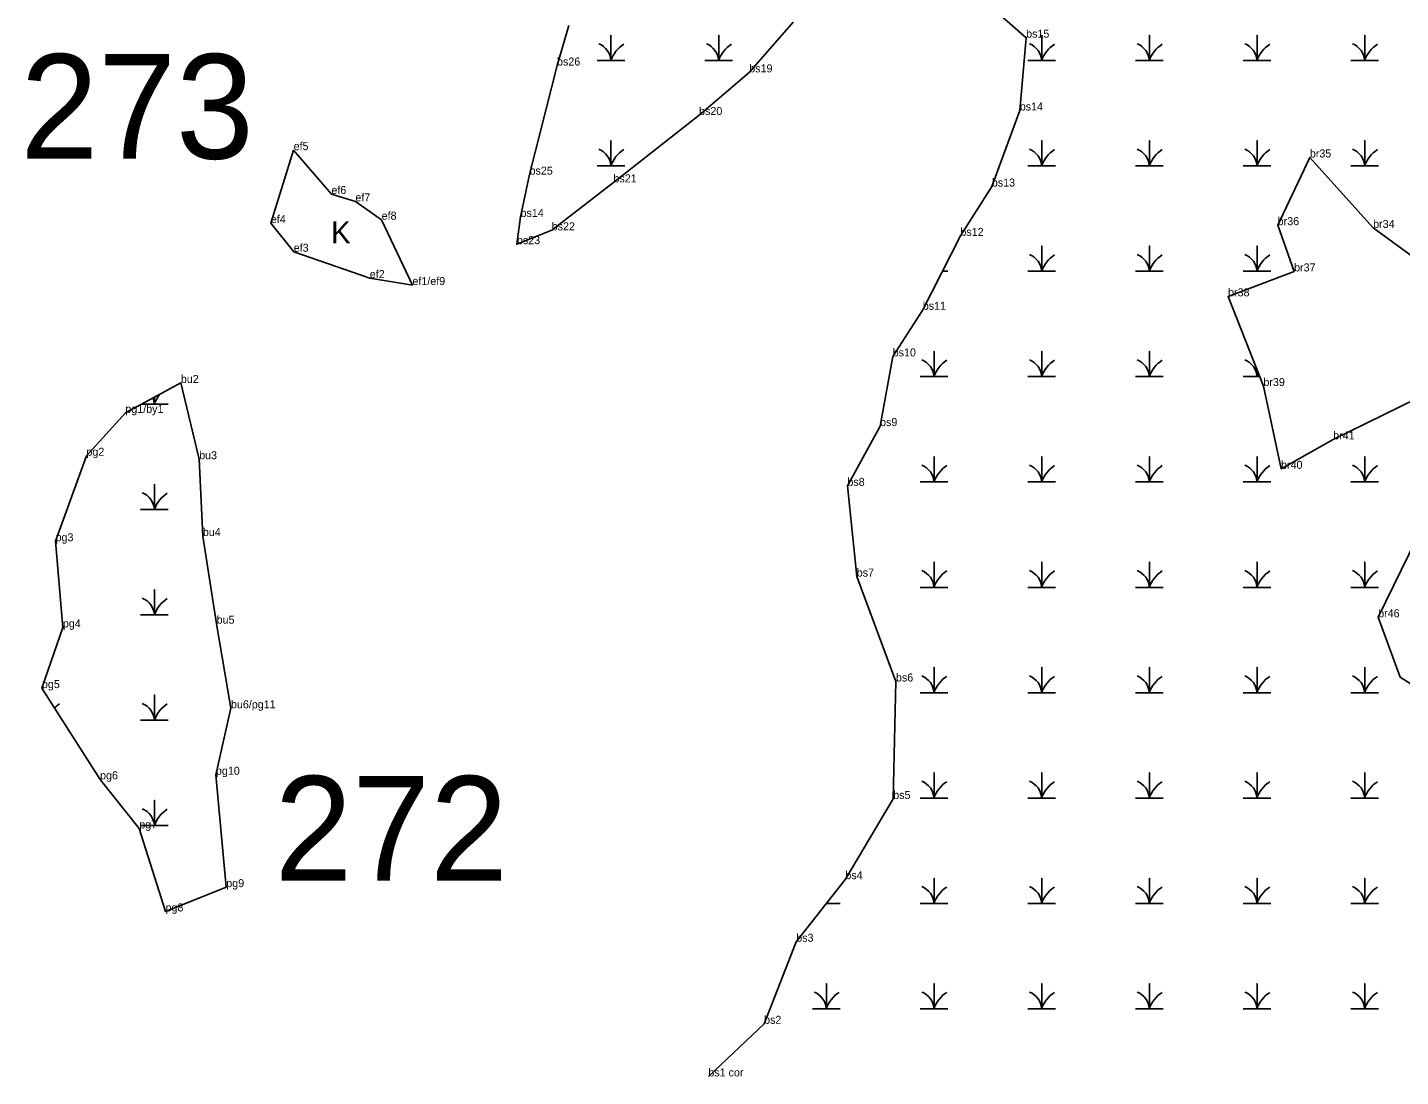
# Model space of a CAD drawing. Extents: x 2072529 to 2268796, y 436423 to 470397.
# Drawn here: x 2232270 to 2233128, y 437812 to 438467 of the extents above; entities that cross this region are included whole.
import ezdxf

# ---------------------------------------------------------------- set-up
doc = ezdxf.new("R2010")
doc.units = 0
for name, color, linetype in [('Default', 7, 'Continuous'), ('Exist Environmental Wetland Boundary', 7, 'Continuous'), ('Exist Environmental Wetland Boundary Cogo Comment', 7, 'Continuous'), ('Exist Environmental Wetland Boundary Cogo Point CELL', 7, 'Continuous'), ('Exist Hydro Swamp or Marsh', 7, 'Continuous')]:
    doc.layers.add(name, color=color, linetype=linetype)

msp = doc.modelspace()

# ---------------------------------------------------------------- linework, layer by layer
at = {"layer": 'Exist Environmental Wetland Boundary'}
for points in [[(2232822.89, 438523.73), (2232894.03, 438461.1), (2232890.09, 438415.64), (2232872.64, 438368.14), (2232852.98, 438337.31), (2232829.52, 438291.16), (2232810.71, 438262.06), (2232802.81, 438218.55), (2232782.42, 438181.19), (2232788.24, 438124.55), (2232812.74, 438059.04), (2232811.03, 437985.67), (2232781.14, 437935.58), (2232750.47, 437896.5), (2232730.38, 437845.27), (2232695.57, 437812.41)], [(2232608.37, 438468.67), (2232601.06, 438443.71), (2232583.9, 438375.57), (2232578.27, 438349.15), (2232576.01, 438332.15), (2232597.72, 438340.8), (2232636.28, 438370.74), (2232689.77, 438412.8), (2232721.11, 438439.44), (2232748.56, 438470.74)], [(2233157.54, 438308.25), (2233110.77, 438342.31), (2233071.24, 438386.3), (2233051.16, 438344), (2233061.4, 438315.12), (2233020.17, 438299.55), (2233042.25, 438243.55), (2233053.27, 438191.86), (2233085.81, 438210.21), (2233137.99, 438235.84)], [(2233147.41, 438167.71), (2233113.9, 438099.14), (2233127.67, 438061.76), (2233162.16, 438039.96)]]:
    msp.add_lwpolyline(points, dxfattribs=at)
for points in [[(2232510.73, 438306.62), (2232484.07, 438310.92), (2232436.59, 438327.42), (2232422.34, 438345.3), (2232436.55, 438390.85), (2232460.12, 438363.46), (2232475.1, 438358.87), (2232491.51, 438347.41)], [(2232331.44, 438226.79), (2232307.12, 438200.03), (2232287.87, 438146.61), (2232292.41, 438092.78), (2232279.35, 438054.92), (2232315.65, 437997.92), (2232340.17, 437967.26), (2232356.53, 437915.43), (2232394.48, 437930.6), (2232388.03, 438000.8), (2232397.4, 438042.28), (2232388.44, 438095.15), (2232379.86, 438149.9), (2232377.53, 438197.84), (2232366.11, 438245.5)]]:
    msp.add_lwpolyline(points, close=True, dxfattribs=at)
at = {"layer": 'Exist Environmental Wetland Boundary Cogo Point CELL'}
for p, q in [((2232894.03, 438461.1), (2232894.03, 438461.1)), ((2232601.06, 438443.71), (2232601.06, 438443.71)), ((2232721.11, 438439.44), (2232721.11, 438439.44)), ((2232890.09, 438415.64), (2232890.09, 438415.64)), ((2232689.77, 438412.8), (2232689.77, 438412.8)), ((2232436.55, 438390.85), (2232436.55, 438390.85)), ((2233071.24, 438386.3), (2233071.24, 438386.3)), ((2232583.9, 438375.57), (2232583.9, 438375.57)), ((2232636.28, 438370.74), (2232636.28, 438370.74)), ((2232872.64, 438368.14), (2232872.64, 438368.14)), ((2232460.12, 438363.46), (2232460.12, 438363.46)), ((2232475.1, 438358.87), (2232475.1, 438358.87)), ((2232491.51, 438347.41), (2232491.51, 438347.41)), ((2232578.27, 438349.15), (2232578.27, 438349.15)), ((2232422.34, 438345.3), (2232422.34, 438345.3)), ((2232597.72, 438340.8), (2232597.72, 438340.8)), ((2233051.16, 438344), (2233051.16, 438344)), ((2233110.77, 438342.31), (2233110.77, 438342.31)), ((2232576.01, 438332.15), (2232576.01, 438332.15)), ((2232852.98, 438337.31), (2232852.98, 438337.31)), ((2232436.59, 438327.42), (2232436.59, 438327.42)), ((2233061.4, 438315.12), (2233061.4, 438315.12)), ((2232484.07, 438310.92), (2232484.07, 438310.92)), ((2232510.73, 438306.62), (2232510.73, 438306.62)), ((2233020.17, 438299.55), (2233020.17, 438299.55)), ((2232829.52, 438291.16), (2232829.52, 438291.16)), ((2232810.71, 438262.06), (2232810.71, 438262.06)), ((2232366.11, 438245.5), (2232366.11, 438245.5)), ((2233042.25, 438243.55), (2233042.25, 438243.55)), ((2232331.44, 438226.79), (2232331.44, 438226.79)), ((2232802.81, 438218.55), (2232802.81, 438218.55)), ((2233085.81, 438210.21), (2233085.81, 438210.21)), ((2232307.12, 438200.03), (2232307.12, 438200.03)), ((2232377.53, 438197.84), (2232377.53, 438197.84)), ((2233053.27, 438191.86), (2233053.27, 438191.86)), ((2232782.42, 438181.19), (2232782.42, 438181.19)), ((2232379.86, 438149.9), (2232379.86, 438149.9)), ((2232287.87, 438146.61), (2232287.87, 438146.61)), ((2232788.24, 438124.55), (2232788.24, 438124.55)), ((2233113.9, 438099.14), (2233113.9, 438099.14)), ((2232292.41, 438092.78), (2232292.41, 438092.78)), ((2232388.44, 438095.15), (2232388.44, 438095.15)), ((2232812.74, 438059.04), (2232812.74, 438059.04)), ((2233127.67, 438061.76), (2233127.67, 438061.76)), ((2232279.35, 438054.92), (2232279.35, 438054.92)), ((2232397.4, 438042.28), (2232397.4, 438042.28)), ((2232315.65, 437997.92), (2232315.65, 437997.92)), ((2232388.03, 438000.8), (2232388.03, 438000.8)), ((2232811.03, 437985.67), (2232811.03, 437985.67)), ((2232340.17, 437967.26), (2232340.17, 437967.26)), ((2232781.14, 437935.58), (2232781.14, 437935.58)), ((2232394.48, 437930.6), (2232394.48, 437930.6)), ((2232356.53, 437915.43), (2232356.53, 437915.43)), ((2232750.47, 437896.5), (2232750.47, 437896.5)), ((2232730.38, 437845.27), (2232730.38, 437845.27)), ((2232695.57, 437812.41), (2232695.57, 437812.41))]:
    msp.add_line(p, q, dxfattribs=at)
at = {"layer": 'Exist Hydro Swamp or Marsh'}
for points in [[(2232626.16, 438446.83), (2232634.76, 438446.83), (2232634.76, 438462.61), (2232634.76, 438446.83), (2232643.36, 438446.83)], [(2232693.41, 438446.83), (2232702.01, 438446.83), (2232702.01, 438462.61), (2232702.01, 438446.83), (2232710.61, 438446.83)], [(2232895.16, 438446.83), (2232903.76, 438446.83), (2232903.76, 438462.61), (2232903.76, 438446.83), (2232912.36, 438446.83)], [(2232962.41, 438446.83), (2232971.01, 438446.83), (2232971.01, 438462.61), (2232971.01, 438446.83), (2232979.61, 438446.83)], [(2233029.66, 438446.83), (2233038.26, 438446.83), (2233038.26, 438462.61), (2233038.26, 438446.83), (2233046.86, 438446.83)], [(2233096.91, 438446.83), (2233105.51, 438446.83), (2233105.51, 438462.61), (2233105.51, 438446.83), (2233114.11, 438446.83)], [(2232626.16, 438381.03), (2232634.76, 438381.03), (2232634.76, 438396.81), (2232634.76, 438381.03), (2232643.36, 438381.03)], [(2232895.16, 438381.03), (2232903.76, 438381.03), (2232903.76, 438396.81), (2232903.76, 438381.03), (2232912.36, 438381.03)], [(2232962.41, 438381.03), (2232971.01, 438381.03), (2232971.01, 438396.81), (2232971.01, 438381.03), (2232979.61, 438381.03)], [(2233029.66, 438381.03), (2233038.26, 438381.03), (2233038.26, 438396.81), (2233038.26, 438381.03), (2233046.86, 438381.03)], [(2233096.91, 438381.03), (2233105.51, 438381.03), (2233105.51, 438396.81), (2233105.51, 438381.03), (2233114.11, 438381.03)], [(2232895.16, 438315.23), (2232903.76, 438315.23), (2232903.76, 438331.01), (2232903.76, 438315.23), (2232912.36, 438315.23)], [(2232962.41, 438315.23), (2232971.01, 438315.23), (2232971.01, 438331.01), (2232971.01, 438315.23), (2232979.61, 438315.23)], [(2233029.66, 438315.23), (2233038.26, 438315.23), (2233038.26, 438331.01), (2233038.26, 438315.23), (2233046.86, 438315.23)], [(2232841.76, 438315.23), (2232845.11, 438315.23)], [(2232827.91, 438249.43), (2232836.51, 438249.43), (2232836.51, 438265.21), (2232836.51, 438249.43), (2232845.11, 438249.43)], [(2232895.16, 438249.43), (2232903.76, 438249.43), (2232903.76, 438265.21), (2232903.76, 438249.43), (2232912.36, 438249.43)], [(2232962.41, 438249.43), (2232971.01, 438249.43), (2232971.01, 438265.21), (2232971.01, 438249.43), (2232979.61, 438249.43)], [(2233029.66, 438249.43), (2233038.26, 438249.43), (2233038.26, 438253.67)], [(2233038.26, 438253.67), (2233038.26, 438249.43), (2233039.93, 438249.43)], [(2232341.52, 438232.23), (2232349.58, 438232.23), (2232349.58, 438236.58)], [(2232349.58, 438236.58), (2232349.58, 438232.23), (2232358.18, 438232.23)], [(2232827.91, 438183.63), (2232836.51, 438183.63), (2232836.51, 438199.41), (2232836.51, 438183.63), (2232845.11, 438183.63)], [(2232895.16, 438183.63), (2232903.76, 438183.63), (2232903.76, 438199.41), (2232903.76, 438183.63), (2232912.36, 438183.63)], [(2232962.41, 438183.63), (2232971.01, 438183.63), (2232971.01, 438199.41), (2232971.01, 438183.63), (2232979.61, 438183.63)], [(2233029.66, 438183.63), (2233038.26, 438183.63), (2233038.26, 438199.41), (2233038.26, 438183.63), (2233046.86, 438183.63)], [(2233096.91, 438183.63), (2233105.51, 438183.63), (2233105.51, 438199.41), (2233105.51, 438183.63), (2233114.11, 438183.63)], [(2232340.98, 438166.43), (2232349.58, 438166.43), (2232349.58, 438182.21), (2232349.58, 438166.43), (2232358.18, 438166.43)], [(2232827.91, 438117.83), (2232836.51, 438117.83), (2232836.51, 438133.61), (2232836.51, 438117.83), (2232845.11, 438117.83)], [(2232895.16, 438117.83), (2232903.76, 438117.83), (2232903.76, 438133.61), (2232903.76, 438117.83), (2232912.36, 438117.83)], [(2232962.41, 438117.83), (2232971.01, 438117.83), (2232971.01, 438133.61), (2232971.01, 438117.83), (2232979.61, 438117.83)], [(2233029.66, 438117.83), (2233038.26, 438117.83), (2233038.26, 438133.61), (2233038.26, 438117.83), (2233046.86, 438117.83)], [(2233096.91, 438117.83), (2233105.51, 438117.83), (2233105.51, 438133.61), (2233105.51, 438117.83), (2233114.11, 438117.83)], [(2232340.98, 438100.63), (2232349.58, 438100.63), (2232349.58, 438116.41), (2232349.58, 438100.63), (2232358.18, 438100.63)], [(2232827.91, 438052.03), (2232836.51, 438052.03), (2232836.51, 438067.81), (2232836.51, 438052.03), (2232845.11, 438052.03)], [(2232895.16, 438052.03), (2232903.76, 438052.03), (2232903.76, 438067.81), (2232903.76, 438052.03), (2232912.36, 438052.03)], [(2232962.41, 438052.03), (2232971.01, 438052.03), (2232971.01, 438067.81), (2232971.01, 438052.03), (2232979.61, 438052.03)], [(2233029.66, 438052.03), (2233038.26, 438052.03), (2233038.26, 438067.81), (2233038.26, 438052.03), (2233046.86, 438052.03)], [(2233096.91, 438052.03), (2233105.51, 438052.03), (2233105.51, 438067.81), (2233105.51, 438052.03), (2233114.11, 438052.03)], [(2232282.33, 438050.23), (2232282.33, 438050.61), (2232282.33, 438050.23)], [(2232340.98, 438034.83), (2232349.58, 438034.83), (2232349.58, 438050.61), (2232349.58, 438034.83), (2232358.18, 438034.83)], [(2232827.91, 437986.23), (2232836.51, 437986.23), (2232836.51, 438002.01), (2232836.51, 437986.23), (2232845.11, 437986.23)], [(2232895.16, 437986.23), (2232903.76, 437986.23), (2232903.76, 438002.01), (2232903.76, 437986.23), (2232912.36, 437986.23)], [(2232962.41, 437986.23), (2232971.01, 437986.23), (2232971.01, 438002.01), (2232971.01, 437986.23), (2232979.61, 437986.23)], [(2233029.66, 437986.23), (2233038.26, 437986.23), (2233038.26, 438002.01), (2233038.26, 437986.23), (2233046.86, 437986.23)], [(2233096.91, 437986.23), (2233105.51, 437986.23), (2233105.51, 438002.01), (2233105.51, 437986.23), (2233114.11, 437986.23)], [(2232340.98, 437969.03), (2232349.58, 437969.03), (2232349.58, 437984.81), (2232349.58, 437969.03), (2232358.18, 437969.03)], [(2232827.91, 437920.43), (2232836.51, 437920.43), (2232836.51, 437936.21), (2232836.51, 437920.43), (2232845.11, 437920.43)], [(2232895.16, 437920.43), (2232903.76, 437920.43), (2232903.76, 437936.21), (2232903.76, 437920.43), (2232912.36, 437920.43)], [(2232962.41, 437920.43), (2232971.01, 437920.43), (2232971.01, 437936.21), (2232971.01, 437920.43), (2232979.61, 437920.43)], [(2233029.66, 437920.43), (2233038.26, 437920.43), (2233038.26, 437936.21), (2233038.26, 437920.43), (2233046.86, 437920.43)], [(2233096.91, 437920.43), (2233105.51, 437920.43), (2233105.51, 437936.21), (2233105.51, 437920.43), (2233114.11, 437920.43)], [(2232769.25, 437920.43), (2232769.26, 437920.43), (2232769.26, 437920.44)], [(2232769.26, 437920.44), (2232769.26, 437920.43), (2232777.86, 437920.43)], [(2232760.66, 437854.63), (2232769.26, 437854.63), (2232769.26, 437870.41), (2232769.26, 437854.63), (2232777.86, 437854.63)], [(2232827.91, 437854.63), (2232836.51, 437854.63), (2232836.51, 437870.41), (2232836.51, 437854.63), (2232845.11, 437854.63)], [(2232895.16, 437854.63), (2232903.76, 437854.63), (2232903.76, 437870.41), (2232903.76, 437854.63), (2232912.36, 437854.63)], [(2232962.41, 437854.63), (2232971.01, 437854.63), (2232971.01, 437870.41), (2232971.01, 437854.63), (2232979.61, 437854.63)], [(2233029.66, 437854.63), (2233038.26, 437854.63), (2233038.26, 437870.41), (2233038.26, 437854.63), (2233046.86, 437854.63)], [(2233096.91, 437854.63), (2233105.51, 437854.63), (2233105.51, 437870.41), (2233105.51, 437854.63), (2233114.11, 437854.63)]]:
    msp.add_lwpolyline(points, dxfattribs=at)
for centre, radius, start, end in [((2232622.49, 438445.95), 12.3, 4.14034, 67.53497), ((2232653, 438440.77), 19.22, 122.12745, 161.62219), ((2232689.74, 438445.95), 12.3, 4.14034, 67.53497), ((2232720.25, 438440.77), 19.22, 122.12745, 161.62219), ((2232891.49, 438445.95), 12.3, 4.14034, 67.53497), ((2232922, 438440.77), 19.22, 122.12745, 161.62219), ((2232958.74, 438445.95), 12.3, 4.14034, 67.53497), ((2232989.25, 438440.77), 19.22, 122.12745, 161.62219), ((2233025.99, 438445.95), 12.3, 4.14034, 67.53497), ((2233056.5, 438440.77), 19.22, 122.12745, 161.62219), ((2233093.24, 438445.95), 12.3, 4.14034, 67.53497), ((2233123.75, 438440.77), 19.22, 122.12745, 161.62219), ((2232622.49, 438380.15), 12.3, 4.14034, 67.53497), ((2232653, 438374.97), 19.22, 122.12745, 161.62219), ((2232891.49, 438380.15), 12.3, 4.14034, 67.53497), ((2232922, 438374.97), 19.22, 122.12745, 161.62219), ((2232958.74, 438380.15), 12.3, 4.14034, 67.53497), ((2232989.25, 438374.97), 19.22, 122.12745, 161.62219), ((2233025.99, 438380.15), 12.3, 4.14034, 67.53497), ((2233056.5, 438374.97), 19.22, 122.12745, 161.62219), ((2233093.24, 438380.15), 12.3, 4.14034, 67.53497), ((2233123.75, 438374.97), 19.22, 122.12745, 161.62219), ((2232891.49, 438314.35), 12.3, 4.14034, 67.53497), ((2232922, 438309.17), 19.22, 122.12745, 161.62219), ((2232958.74, 438314.35), 12.3, 4.14034, 67.53497), ((2232989.25, 438309.17), 19.22, 122.12745, 161.62219), ((2233025.99, 438314.35), 12.3, 4.14034, 67.53497), ((2233056.5, 438309.17), 19.22, 122.12745, 161.62219), ((2232824.24, 438248.55), 12.3, 4.14034, 67.53497), ((2232854.75, 438243.37), 19.22, 122.12745, 161.62219), ((2232891.49, 438248.55), 12.3, 4.14034, 67.53497), ((2232922, 438243.37), 19.22, 122.12745, 161.62219), ((2232958.74, 438248.55), 12.3, 4.14034, 67.53497), ((2232989.25, 438243.37), 19.22, 122.12745, 161.62219), ((2233025.99, 438248.55), 12.3, 4.14034, 67.53497), ((2233056.5, 438243.37), 19.22, 154.86048, 161.62219), ((2232337.32, 438231.35), 12.3, 4.14034, 22.67501), ((2232367.83, 438226.17), 19.22, 140.34776, 161.62219), ((2232824.24, 438182.75), 12.3, 4.14034, 67.53497), ((2232854.75, 438177.57), 19.22, 122.12745, 161.62219), ((2232891.49, 438182.75), 12.3, 4.14034, 67.53497), ((2232922, 438177.57), 19.22, 122.12745, 161.62219), ((2232958.74, 438182.75), 12.3, 4.14034, 67.53497), ((2232989.25, 438177.57), 19.22, 122.12745, 161.62219), ((2233025.99, 438182.75), 12.3, 4.14034, 67.53497), ((2233056.5, 438177.57), 19.22, 122.12745, 161.62219), ((2233093.24, 438182.75), 12.3, 4.14034, 67.53497), ((2233123.75, 438177.57), 19.22, 122.12745, 161.62219), ((2232337.32, 438165.55), 12.3, 4.14034, 67.53497), ((2232367.83, 438160.37), 19.22, 122.12745, 161.62219), ((2232824.24, 438116.95), 12.3, 4.14034, 67.53497), ((2232854.75, 438111.77), 19.22, 122.12745, 161.62219), ((2232891.49, 438116.95), 12.3, 4.14034, 67.53497), ((2232922, 438111.77), 19.22, 122.12745, 161.62219), ((2232958.74, 438116.95), 12.3, 4.14034, 67.53497), ((2232989.25, 438111.77), 19.22, 122.12745, 161.62219), ((2233025.99, 438116.95), 12.3, 4.14034, 67.53497), ((2233056.5, 438111.77), 19.22, 122.12745, 161.62219), ((2233093.24, 438116.95), 12.3, 4.14034, 67.53497), ((2233123.75, 438111.77), 19.22, 122.12745, 161.62219), ((2232337.32, 438099.75), 12.3, 4.14034, 67.53497), ((2232367.83, 438094.57), 19.22, 122.12745, 161.62219), ((2232824.24, 438051.15), 12.3, 4.14034, 67.53497), ((2232854.75, 438045.97), 19.22, 122.12745, 161.62219), ((2232891.49, 438051.15), 12.3, 4.14034, 67.53497), ((2232922, 438045.97), 19.22, 122.12745, 161.62219), ((2232958.74, 438051.15), 12.3, 4.14034, 67.53497), ((2232989.25, 438045.97), 19.22, 122.12745, 161.62219), ((2233025.99, 438051.15), 12.3, 4.14034, 67.53497), ((2233056.5, 438045.97), 19.22, 122.12745, 161.62219), ((2233093.24, 438051.15), 12.3, 4.14034, 67.53497), ((2233123.75, 438045.97), 19.22, 122.12745, 161.62219), ((2232300.58, 438028.77), 19.22, 122.12745, 134.07213), ((2232337.32, 438033.95), 12.3, 4.14034, 67.53497), ((2232367.83, 438028.77), 19.22, 122.12745, 161.62219), ((2232824.24, 437985.35), 12.3, 4.14034, 67.53497), ((2232854.75, 437980.17), 19.22, 122.12745, 161.62219), ((2232891.49, 437985.35), 12.3, 4.14034, 67.53497), ((2232922, 437980.17), 19.22, 122.12745, 161.62219), ((2232958.74, 437985.35), 12.3, 4.14034, 67.53497), ((2232989.25, 437980.17), 19.22, 122.12745, 161.62219), ((2233025.99, 437985.35), 12.3, 4.14034, 67.53497), ((2233056.5, 437980.17), 19.22, 122.12745, 161.62219), ((2233093.24, 437985.35), 12.3, 4.14034, 67.53497), ((2233123.75, 437980.17), 19.22, 122.12745, 161.62219), ((2232337.32, 437968.15), 12.3, 4.14034, 67.53497), ((2232367.83, 437962.97), 19.22, 122.12745, 161.62219), ((2232787.5, 437914.37), 19.22, 122.12745, 122.13594), ((2232824.24, 437919.55), 12.3, 4.14034, 67.53497), ((2232854.75, 437914.37), 19.22, 122.12745, 161.62219), ((2232891.49, 437919.55), 12.3, 4.14034, 67.53497), ((2232922, 437914.37), 19.22, 122.12745, 161.62219), ((2232958.74, 437919.55), 12.3, 4.14034, 67.53497), ((2232989.25, 437914.37), 19.22, 122.12745, 161.62219), ((2233025.99, 437919.55), 12.3, 4.14034, 67.53497), ((2233056.5, 437914.37), 19.22, 122.12745, 161.62219), ((2233093.24, 437919.55), 12.3, 4.14034, 67.53497), ((2233123.75, 437914.37), 19.22, 122.12745, 161.62219), ((2232787.5, 437914.37), 19.22, 161.59456, 161.62219), ((2232756.99, 437919.55), 12.3, 4.14034, 4.16202), ((2232756.99, 437853.75), 12.3, 4.14034, 67.53497), ((2232787.5, 437848.57), 19.22, 122.12745, 161.62219), ((2232824.24, 437853.75), 12.3, 4.14034, 67.53497), ((2232854.75, 437848.57), 19.22, 122.12745, 161.62219), ((2232891.49, 437853.75), 12.3, 4.14034, 67.53497), ((2232922, 437848.57), 19.22, 122.12745, 161.62219), ((2232958.74, 437853.75), 12.3, 4.14034, 67.53497), ((2232989.25, 437848.57), 19.22, 122.12745, 161.62219), ((2233025.99, 437853.75), 12.3, 4.14034, 67.53497), ((2233056.5, 437848.57), 19.22, 122.12745, 161.62219), ((2233093.24, 437853.75), 12.3, 4.14034, 67.53497), ((2233123.75, 437848.57), 19.22, 122.12745, 161.62219)]:
    msp.add_arc(centre, radius, start, end, dxfattribs=at)

# ---------------------------------------------------------------- texts
at = {"layer": 'Default'}
for s, p in [('273', (2232265.9, 438385.52)), ('272', (2232424.58, 437934.66))]:
    msp.add_text(s, height=65.34, dxfattribs=at).set_placement(p)
at = {"layer": 'Exist Environmental Wetland Boundary Cogo Comment'}
for s, p in [('bs15', (2232894.03, 438461.1)), ('bs26', (2232601.06, 438443.71)), ('bs19', (2232721.11, 438439.44)), ('bs20', (2232689.77, 438412.8)), ('bs14', (2232890.09, 438415.64)), ('ef5', (2232436.55, 438390.85)), ('br35', (2233071.24, 438386.3)), ('bs25', (2232583.9, 438375.57)), ('bs21', (2232636.28, 438370.74)), ('bs13', (2232872.64, 438368.14)), ('ef6', (2232460.12, 438363.46)), ('ef7', (2232475.1, 438358.87)), ('ef4', (2232422.34, 438345.3)), ('ef8', (2232491.51, 438347.41)), ('bs14', (2232578.27, 438349.15)), ('br36', (2233051.16, 438344)), ('br34', (2233110.77, 438342.31)), ('bs22', (2232597.72, 438340.8)), ('bs12', (2232852.98, 438337.31)), ('ef3', (2232436.59, 438327.42)), ('bs23', (2232576.01, 438332.15)), ('ef2', (2232484.07, 438310.92)), ('br37', (2233061.4, 438315.12)), ('ef1/ef9', (2232510.73, 438306.62)), ('br38', (2233020.17, 438299.55)), ('bs11', (2232829.52, 438291.16)), ('bs10', (2232810.71, 438262.06)), ('bu2', (2232366.11, 438245.5)), ('br39', (2233042.25, 438243.55)), ('pg1/by1', (2232331.44, 438226.79)), ('bs9', (2232802.81, 438218.55)), ('br41', (2233085.81, 438210.21)), ('pg2', (2232307.12, 438200.03)), ('bu3', (2232377.53, 438197.84)), ('br40', (2233053.27, 438191.86)), ('bs8', (2232782.42, 438181.19)), ('pg3', (2232287.87, 438146.61)), ('bu4', (2232379.86, 438149.9)), ('bs7', (2232788.24, 438124.55)), ('bu5', (2232388.44, 438095.15)), ('br46', (2233113.9, 438099.14)), ('pg4', (2232292.41, 438092.78)), ('bs6', (2232812.74, 438059.04)), ('pg5', (2232279.35, 438054.92)), ('bu6/pg11', (2232397.4, 438042.28)), ('pg10', (2232388.03, 438000.8)), ('pg6', (2232315.65, 437997.92)), ('bs5', (2232811.03, 437985.67)), ('pg7', (2232340.17, 437967.26)), ('pg9', (2232394.48, 437930.6)), ('bs4', (2232781.14, 437935.58)), ('pg8', (2232356.53, 437915.43)), ('bs3', (2232750.47, 437896.5)), ('bs2', (2232730.38, 437845.27)), ('bs1 cor', (2232695.57, 437812.41))]:
    msp.add_text(s, height=5, dxfattribs=at).set_placement(p)
at = {"layer": 'Exist Hydro Swamp or Marsh'}
msp.add_text('K', height=13.6, dxfattribs=at).set_placement((2232459.93, 438332.73))

doc.saveas('drawing.dxf')
